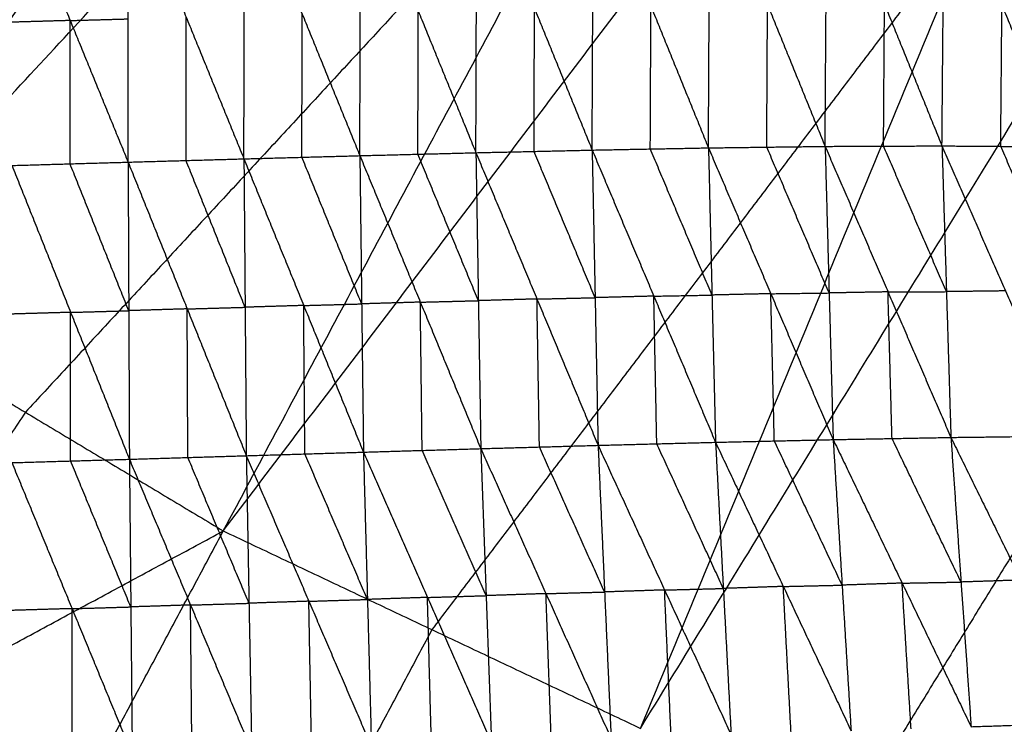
# Model space of a CAD drawing. Header units: millimetres. Extents: x -106 to 110, y -96 to 120.
# Tile 535 of 656: x -20.27 to -11.29, y -27.66 to -21.23. Entities that reach past the tile are written whole.
import ezdxf

# ---------------------------------------------------------------- set-up
doc = ezdxf.new("R2010")
doc.units = ezdxf.units.MM
doc.header["$MEASUREMENT"] = 0
doc.layers.add('Default', color=7, linetype='Continuous', true_color=0x000000)

msp = doc.modelspace()

# ---------------------------------------------------------------- linework, layer by layer
at = {"layer": 'Default'}
for points in [[(-22.0265, -23.7322, 3.8092), (-17.508, -16.9698, 3.779), (-12.9895, -10.2074, 3.7488)], [(-22.0265, -23.7322, 3.8092), (-16.3862, -17.6422, 3.779), (-10.7459, -11.5522, 3.7488)], [(-18.4137, -25.8976, 3.8092), (-14.5798, -18.7249, 3.779), (-10.7459, -11.5522, 3.7488)], [(-18.4137, -25.8976, 3.8092), (-13.3974, -19.2841, 3.779), (-8.3812, -12.6706, 3.7488)], [(-14.606, -27.6985, 3.8092), (-11.4936, -20.1845, 3.779), (-8.3812, -12.6706, 3.7488)], [(-14.606, -27.6985, 3.8092), (-10.2622, -20.6251, 3.779), (-5.9183, -13.5518, 3.7488)], [(-17.508, -16.9698, 3.779), (-20.613, -19.7237, 3.7941), (-23.718, -22.4776, 3.8092)], [(-14.5798, -18.7249, 3.779), (-17.3999, -21.7699, 3.7941), (-20.2201, -24.8149, 3.8092)], [(-16.1083, -22.447, -2.8614), (-16.104, -21.1437, -2.3637), (-16.0998, -19.8403, -1.8659)], [(-16.0998, -19.8403, -1.8659), (-15.5736, -21.1316, -2.3648), (-15.0474, -22.4228, -2.8636)], [(-15.0474, -22.4228, -2.8636), (-15.0415, -21.1216, -2.3646), (-15.0355, -19.8204, -1.8656)], [(-15.0355, -19.8204, -1.8656), (-14.5107, -21.1116, -2.3635), (-13.9859, -22.4028, -2.8613)], [(-13.9859, -22.4028, -2.8613), (-13.9792, -21.1043, -2.3617), (-13.9724, -19.8058, -1.862)], [(-13.9724, -19.8058, -1.862), (-13.4468, -21.0975, -2.3573), (-12.9212, -22.3892, -2.8526)], [(-12.9212, -22.3892, -2.8526), (-12.9124, -21.0946, -2.3532), (-12.9037, -19.7999, -1.8537)], [(-12.9037, -19.7999, -1.8537), (-12.3791, -21.0924, -2.3443), (-11.8545, -22.3849, -2.8348)], [(-11.8545, -22.3849, -2.8348), (-11.8433, -21.0961, -2.3371), (-11.832, -19.8074, -1.8395)], [(-11.832, -19.8074, -1.8395), (-11.3071, -21.1, -2.3224), (-10.7822, -22.3927, -2.8054)], [(-20.3404, -19.9493, -1.8556), (-19.8116, -21.2411, -2.3509), (-19.2828, -22.533, -2.8463)], [(-19.2828, -22.533, -2.8463), (-19.2813, -21.2261, -2.3519), (-19.2798, -19.9192, -1.8576)], [(-19.2798, -19.9192, -1.8576), (-18.7528, -21.211, -2.3543), (-18.2258, -22.5029, -2.8509)], [(-18.2258, -22.5029, -2.8509), (-18.2229, -21.1967, -2.3559), (-18.2199, -19.8905, -1.8608)], [(-18.2199, -19.8905, -1.8608), (-17.6937, -21.1822, -2.3587), (-17.1676, -22.4739, -2.8566)], [(-17.1676, -22.4739, -2.8566), (-17.1638, -21.1689, -2.3603), (-17.16, -19.8639, -1.864)], [(-17.16, -19.8639, -1.864), (-16.6342, -21.1554, -2.3627), (-16.1083, -22.447, -2.8614)], [(-11.4936, -20.1845, 3.779), (-14.0017, -23.4913, 3.7941), (-16.5098, -26.798, 3.8092)], [(-14.5167, -22.4128, -2.8625), (-14.5137, -21.7622, -2.613), (-14.5107, -21.1116, -2.3635)], [(-13.4536, -22.396, -2.857), (-13.4502, -21.7467, -2.6071), (-13.4468, -21.0975, -2.3573)], [(-12.3878, -22.387, -2.8437), (-12.3835, -21.7397, -2.594), (-12.3791, -21.0924, -2.3443)], [(-11.3183, -22.3888, -2.8201), (-11.3127, -21.7444, -2.5713), (-11.3071, -21.1, -2.3224)], [(-17.6967, -22.4884, -2.8537), (-17.6952, -21.8353, -2.6062), (-17.6937, -21.1822, -2.3587)], [(-16.638, -22.4604, -2.859), (-16.6361, -21.8079, -2.6108), (-16.6342, -21.1554, -2.3627)], [(-15.5779, -22.4349, -2.8625), (-15.5757, -21.7832, -2.6136), (-15.5736, -21.1316, -2.3648)], [(-19.8116, -21.2411, -2.3509), (-20.0767, -21.2488, -2.3505), (-20.3418, -21.2564, -2.3502)], [(-19.813, -22.5482, -2.8455), (-19.8123, -21.8947, -2.5982), (-19.8116, -21.2411, -2.3509)], [(-19.8116, -21.2411, -2.3509), (-19.5465, -21.2336, -2.3514), (-19.2813, -21.2261, -2.3519)], [(-18.7543, -22.5179, -2.8486), (-18.7536, -21.8645, -2.6014), (-18.7528, -21.211, -2.3543)], [(-8.2792, -21.3346, 3.779), (-10.4512, -24.8713, 3.7941), (-12.6231, -28.408, 3.8092)], [(-17.1676, -22.4739, -2.8566), (-16.638, -22.4604, -2.859), (-16.1083, -22.447, -2.8614)], [(-16.086, -23.7969, -2.9714), (-16.362, -23.1287, -2.9152), (-16.638, -22.4604, -2.859)], [(-16.1083, -22.447, -2.8614), (-15.5779, -22.4349, -2.8625), (-15.0474, -22.4228, -2.8636)], [(-16.1083, -22.447, -2.8614), (-16.086, -23.7969, -2.9714), (-16.0636, -25.1468, -3.0814)], [(-16.1083, -22.447, -2.8614), (-15.5509, -23.7817, -2.974), (-14.9934, -25.1165, -3.0866)], [(-15.0204, -23.7697, -2.9751), (-15.2991, -23.1023, -2.9188), (-15.5779, -22.4349, -2.8625)], [(-15.0474, -22.4228, -2.8636), (-14.5167, -22.4128, -2.8625), (-13.9859, -22.4028, -2.8613)], [(-15.0474, -22.4228, -2.8636), (-15.0204, -23.7697, -2.9751), (-14.9934, -25.1165, -3.0866)], [(-15.0474, -22.4228, -2.8636), (-14.4844, -23.7557, -2.9756), (-13.9213, -25.0886, -3.0875)], [(-13.9536, -23.7457, -2.9744), (-14.2351, -23.0793, -2.9184), (-14.5167, -22.4128, -2.8625)], [(-13.9859, -22.4028, -2.8613), (-13.4536, -22.396, -2.857), (-12.9212, -22.3892, -2.8526)], [(-13.9859, -22.4028, -2.8613), (-13.9536, -23.7457, -2.9744), (-13.9213, -25.0886, -3.0875)], [(-13.9859, -22.4028, -2.8613), (-13.4169, -23.7335, -2.9715), (-12.8478, -25.0642, -3.0817)], [(-12.8845, -23.7267, -2.9671), (-13.169, -23.0614, -2.912), (-13.4536, -22.396, -2.857)], [(-12.9212, -22.3892, -2.8526), (-12.3878, -22.387, -2.8437), (-11.8545, -22.3849, -2.8348)], [(-12.9212, -22.3892, -2.8526), (-12.8845, -23.7267, -2.9671), (-12.8478, -25.0642, -3.0817)], [(-12.9212, -22.3892, -2.8526), (-12.3471, -23.7168, -2.9594), (-11.773, -25.0445, -3.0663)], [(-11.8137, -23.7147, -2.9506), (-12.1008, -23.0508, -2.8971), (-12.3878, -22.387, -2.8437)], [(-11.8545, -22.3849, -2.8348), (-11.8137, -23.7147, -2.9506), (-11.773, -25.0445, -3.0663)], [(-11.8545, -22.3849, -2.8348), (-11.3183, -22.3888, -2.8201), (-10.7822, -22.3927, -2.8054)], [(-11.8545, -22.3849, -2.8348), (-11.275, -23.7078, -2.9365), (-10.6956, -25.0308, -3.0382)], [(-10.7389, -23.7117, -2.9218), (-11.0286, -23.0503, -2.871), (-11.3183, -22.3888, -2.8201)], [(-20.3432, -22.5635, -2.8448), (-19.813, -22.5482, -2.8455), (-19.2828, -22.533, -2.8463)], [(-19.2769, -23.8883, -2.9534), (-19.545, -23.2182, -2.8994), (-19.813, -22.5482, -2.8455)], [(-19.2828, -22.533, -2.8463), (-18.7543, -22.5179, -2.8486), (-18.2258, -22.5029, -2.8509)], [(-19.2828, -22.533, -2.8463), (-19.2769, -23.8883, -2.9534), (-19.2711, -25.2435, -3.0604)], [(-19.2828, -22.533, -2.8463), (-18.7434, -23.8721, -2.9562), (-18.204, -25.2113, -3.0662)], [(-18.2149, -23.8571, -2.9585), (-18.4846, -23.1875, -2.9036), (-18.7543, -22.5179, -2.8486)], [(-18.2258, -22.5029, -2.8509), (-17.6967, -22.4884, -2.8537), (-17.1676, -22.4739, -2.8566)], [(-18.2258, -22.5029, -2.8509), (-18.2149, -23.8571, -2.9585), (-18.204, -25.2113, -3.0662)], [(-18.2258, -22.5029, -2.8509), (-17.6803, -23.8408, -2.9624), (-17.1347, -25.1787, -3.0739)], [(-17.1512, -23.8263, -2.9652), (-17.4239, -23.1574, -2.9095), (-17.6967, -22.4884, -2.8537)], [(-17.1676, -22.4739, -2.8566), (-17.1512, -23.8263, -2.9652), (-17.1347, -25.1787, -3.0739)], [(-17.1676, -22.4739, -2.8566), (-16.6156, -23.8104, -2.969), (-16.0636, -25.1468, -3.0814)], [(-20.3432, -22.5635, -2.8448), (-19.8071, -23.9035, -2.9526), (-19.2711, -25.2435, -3.0604)], [(-12.3471, -23.7168, -2.9594), (-12.6158, -23.7218, -2.9633), (-12.8845, -23.7267, -2.9671)], [(-12.3471, -23.7168, -2.9594), (-12.0804, -23.7158, -2.955), (-11.8137, -23.7147, -2.9506)], [(-12.3104, -25.0543, -3.074), (-12.3288, -24.3856, -3.0167), (-12.3471, -23.7168, -2.9594)], [(-11.275, -23.7078, -2.9365), (-11.5444, -23.7113, -2.9435), (-11.8137, -23.7147, -2.9506)], [(-22.0265, -23.7322, 3.8092), (-20.2201, -24.8149, 3.8092), (-18.4137, -25.8976, 3.8092)], [(-16.6156, -23.8104, -2.969), (-16.8834, -23.8183, -2.9671), (-17.1512, -23.8263, -2.9652)], [(-16.6156, -23.8104, -2.969), (-16.3508, -23.8036, -2.9702), (-16.086, -23.7969, -2.9714)], [(-16.5992, -25.1628, -3.0776), (-16.6074, -24.4866, -3.0233), (-16.6156, -23.8104, -2.969)], [(-15.5509, -23.7817, -2.974), (-15.8184, -23.7893, -2.9727), (-16.086, -23.7969, -2.9714)], [(-15.5509, -23.7817, -2.974), (-15.2856, -23.7757, -2.9746), (-15.0204, -23.7697, -2.9751)], [(-15.5285, -25.1317, -3.084), (-15.5397, -24.4567, -3.029), (-15.5509, -23.7817, -2.974)], [(-14.4844, -23.7557, -2.9756), (-14.7524, -23.7627, -2.9753), (-15.0204, -23.7697, -2.9751)], [(-14.4844, -23.7557, -2.9756), (-14.219, -23.7507, -2.975), (-13.9536, -23.7457, -2.9744)], [(-14.4574, -25.1026, -3.0871), (-14.4709, -24.4291, -3.0313), (-14.4844, -23.7557, -2.9756)], [(-13.4169, -23.7335, -2.9715), (-13.6853, -23.7396, -2.973), (-13.9536, -23.7457, -2.9744)], [(-13.4169, -23.7335, -2.9715), (-13.1507, -23.7301, -2.9693), (-12.8845, -23.7267, -2.9671)], [(-13.3846, -25.0764, -3.0846), (-13.4007, -24.405, -3.028), (-13.4169, -23.7335, -2.9715)], [(-19.8071, -23.9035, -2.9526), (-20.0752, -23.9113, -2.9523), (-20.3433, -23.9191, -2.9519)], [(-19.8073, -25.2591, -3.0598), (-19.8072, -24.5813, -3.0062), (-19.8071, -23.9035, -2.9526)], [(-19.8071, -23.9035, -2.9526), (-19.542, -23.8959, -2.953), (-19.2769, -23.8883, -2.9534)], [(-18.7434, -23.8721, -2.9562), (-19.0102, -23.8802, -2.9548), (-19.2769, -23.8883, -2.9534)], [(-18.7434, -23.8721, -2.9562), (-18.4791, -23.8646, -2.9574), (-18.2149, -23.8571, -2.9585)], [(-18.7375, -25.2274, -3.0633), (-18.7404, -24.5498, -3.0098), (-18.7434, -23.8721, -2.9562)], [(-17.6803, -23.8408, -2.9624), (-17.9476, -23.8489, -2.9605), (-18.2149, -23.8571, -2.9585)], [(-17.6803, -23.8408, -2.9624), (-17.4157, -23.8336, -2.9638), (-17.1512, -23.8263, -2.9652)], [(-17.6693, -25.195, -3.07), (-17.6748, -24.5179, -3.0162), (-17.6803, -23.8408, -2.9624)], [(-20.2201, -24.8149, 3.8092), (-21.2942, -26.4225, 3.8222), (-22.3684, -28.0302, 3.8351)], [(-13.9213, -25.0886, -3.0875), (-13.3846, -25.0764, -3.0846), (-12.8478, -25.0642, -3.0817)], [(-12.8478, -25.0642, -3.0817), (-12.3104, -25.0543, -3.074), (-11.773, -25.0445, -3.0663)], [(-12.8478, -25.0642, -3.0817), (-12.7661, -26.392, -2.9213), (-12.6844, -27.7199, -2.7609)], [(-12.8478, -25.0642, -3.0817), (-12.2182, -26.3739, -2.9137), (-11.5885, -27.6836, -2.7457)], [(-11.6808, -26.364, -2.906), (-11.9956, -25.7092, -2.99), (-12.3104, -25.0543, -3.074)], [(-11.773, -25.0445, -3.0663), (-11.2343, -25.0377, -3.0522), (-10.6956, -25.0308, -3.0382)], [(-11.773, -25.0445, -3.0663), (-11.6808, -26.364, -2.906), (-11.5885, -27.6836, -2.7457)], [(-11.773, -25.0445, -3.0663), (-11.1339, -26.3458, -2.8927), (-10.4947, -27.6471, -2.7191)], [(-17.1347, -25.1787, -3.0739), (-16.5992, -25.1628, -3.0776), (-16.0636, -25.1468, -3.0814)], [(-16.0636, -25.1468, -3.0814), (-15.5285, -25.1317, -3.084), (-14.9934, -25.1165, -3.0866)], [(-16.0636, -25.1468, -3.0814), (-16.015, -26.4881, -2.9225), (-15.9663, -27.8294, -2.7636)], [(-16.0636, -25.1468, -3.0814), (-15.469, -26.4696, -2.9244), (-14.8743, -27.7924, -2.7675)], [(-14.9339, -26.4545, -2.9271), (-15.2312, -25.7931, -3.0055), (-15.5285, -25.1317, -3.084)], [(-14.9934, -25.1165, -3.0866), (-14.4574, -25.1026, -3.0871), (-13.9213, -25.0886, -3.0875)], [(-14.9934, -25.1165, -3.0866), (-14.9339, -26.4545, -2.9271), (-14.8743, -27.7924, -2.7675)], [(-14.9934, -25.1165, -3.0866), (-14.3864, -26.4363, -2.927), (-13.7794, -27.756, -2.7673)], [(-13.8503, -26.4223, -2.9274), (-14.1538, -25.7624, -3.0072), (-14.4574, -25.1026, -3.0871)], [(-13.9213, -25.0886, -3.0875), (-13.8503, -26.4223, -2.9274), (-13.7794, -27.756, -2.7673)], [(-13.9213, -25.0886, -3.0875), (-13.3029, -26.4042, -2.9242), (-12.6844, -27.7199, -2.7609)], [(-12.7661, -26.392, -2.9213), (-13.0753, -25.7342, -3.0029), (-13.3846, -25.0764, -3.0846)], [(-20.3434, -25.2747, -3.0591), (-19.8073, -25.2591, -3.0598), (-19.2711, -25.2435, -3.0604)], [(-19.2711, -25.2435, -3.0604), (-18.7375, -25.2274, -3.0633), (-18.204, -25.2113, -3.0662)], [(-19.2711, -25.2435, -3.0604), (-19.2581, -26.5909, -2.9029), (-19.2451, -27.9383, -2.7453)], [(-19.2711, -25.2435, -3.0604), (-18.713, -26.5735, -2.9055), (-18.1548, -27.9035, -2.7506)], [(-18.1794, -26.5574, -2.9084), (-18.4585, -25.8924, -2.9858), (-18.7375, -25.2274, -3.0633)], [(-18.204, -25.2113, -3.0662), (-17.6693, -25.195, -3.07), (-17.1347, -25.1787, -3.0739)], [(-18.204, -25.2113, -3.0662), (-18.1794, -26.5574, -2.9084), (-18.1548, -27.9035, -2.7506)], [(-18.204, -25.2113, -3.0662), (-17.6329, -26.5391, -2.9117), (-17.0619, -27.8669, -2.7573)], [(-17.0983, -26.5228, -2.9156), (-17.3838, -25.8589, -2.9928), (-17.6693, -25.195, -3.07)], [(-17.1347, -25.1787, -3.0739), (-17.0983, -26.5228, -2.9156), (-17.0619, -27.8669, -2.7573)], [(-17.1347, -25.1787, -3.0739), (-16.5505, -26.5041, -2.9187), (-15.9663, -27.8294, -2.7636)], [(-16.015, -26.4881, -2.9225), (-16.3071, -25.8255, -3), (-16.5992, -25.1628, -3.0776)], [(-20.3434, -25.2747, -3.0591), (-19.7943, -26.6065, -2.9022), (-19.2451, -27.9383, -2.7453)], [(-19.2581, -26.5909, -2.9029), (-19.5327, -25.925, -2.9813), (-19.8073, -25.2591, -3.0598)], [(-26.3232, -30.1627, 3.8611), (-22.3684, -28.0302, 3.8351), (-18.4137, -25.8976, 3.8092)], [(-22.0594, -32.7183, 3.8611), (-20.2365, -29.308, 3.8351), (-18.4137, -25.8976, 3.8092)], [(-18.4137, -25.8976, 3.8092), (-16.5098, -26.798, 3.8092), (-14.606, -27.6985, 3.8092)], [(-13.3029, -26.4042, -2.9242), (-13.5766, -26.4133, -2.9258), (-13.8503, -26.4223, -2.9274)], [(-13.3029, -26.4042, -2.9242), (-13.0345, -26.3981, -2.9227), (-12.7661, -26.392, -2.9213)], [(-13.2319, -27.7379, -2.7641), (-13.2674, -27.0711, -2.8441), (-13.3029, -26.4042, -2.9242)], [(-12.2182, -26.3739, -2.9137), (-12.4922, -26.383, -2.9175), (-12.7661, -26.392, -2.9213)], [(-12.2182, -26.3739, -2.9137), (-11.9495, -26.369, -2.9098), (-11.6808, -26.364, -2.906)], [(-12.1365, -27.7017, -2.7533), (-12.1773, -27.0378, -2.8335), (-12.2182, -26.3739, -2.9137)], [(-11.1339, -26.3458, -2.8927), (-11.4073, -26.3549, -2.8993), (-11.6808, -26.364, -2.906)], [(-16.5505, -26.5041, -2.9187), (-16.8244, -26.5134, -2.9172), (-17.0983, -26.5228, -2.9156)], [(-16.5505, -26.5041, -2.9187), (-16.2827, -26.4961, -2.9206), (-16.015, -26.4881, -2.9225)], [(-16.5141, -27.8481, -2.7605), (-16.5323, -27.1761, -2.8396), (-16.5505, -26.5041, -2.9187)], [(-15.469, -26.4696, -2.9244), (-15.742, -26.4789, -2.9235), (-16.015, -26.4881, -2.9225)], [(-15.469, -26.4696, -2.9244), (-15.2014, -26.462, -2.9258), (-14.9339, -26.4545, -2.9271)], [(-15.4203, -27.8109, -2.7656), (-15.4446, -27.1403, -2.845), (-15.469, -26.4696, -2.9244)], [(-14.3864, -26.4363, -2.927), (-14.6601, -26.4454, -2.927), (-14.9339, -26.4545, -2.9271)], [(-14.3864, -26.4363, -2.927), (-14.1184, -26.4293, -2.9272), (-13.8503, -26.4223, -2.9274)], [(-14.3268, -27.7742, -2.7674), (-14.3566, -27.1052, -2.8472), (-14.3864, -26.4363, -2.927)], [(-19.7943, -26.6065, -2.9022), (-19.5262, -26.5987, -2.9025), (-19.2581, -26.5909, -2.9029)], [(-18.713, -26.5735, -2.9055), (-18.9855, -26.5822, -2.9042), (-19.2581, -26.5909, -2.9029)], [(-18.713, -26.5735, -2.9055), (-18.4462, -26.5654, -2.907), (-18.1794, -26.5574, -2.9084)], [(-18.7, -27.9209, -2.7479), (-18.7065, -27.2472, -2.8267), (-18.713, -26.5735, -2.9055)], [(-17.6329, -26.5391, -2.9117), (-17.9062, -26.5482, -2.9101), (-18.1794, -26.5574, -2.9084)], [(-17.6329, -26.5391, -2.9117), (-17.3656, -26.5309, -2.9137), (-17.0983, -26.5228, -2.9156)], [(-17.6084, -27.8852, -2.754), (-17.6207, -27.2121, -2.8329), (-17.6329, -26.5391, -2.9117)], [(-19.7943, -26.6065, -2.9022), (-20.0684, -26.6145, -2.9017), (-20.3425, -26.6225, -2.9013)], [(-19.7934, -27.9543, -2.7444), (-19.7938, -27.2804, -2.8233), (-19.7943, -26.6065, -2.9022)], [(-16.5098, -26.798, 3.8092), (-17.4213, -28.5032, 3.8222), (-18.3327, -30.2084, 3.8351)], [(-11.5885, -27.6836, -2.7457), (-11.0416, -27.6653, -2.7324), (-10.4947, -27.6471, -2.7191)]]:
    msp.add_open_spline(points, degree=2, dxfattribs=at)

doc.saveas('drawing.dxf')
